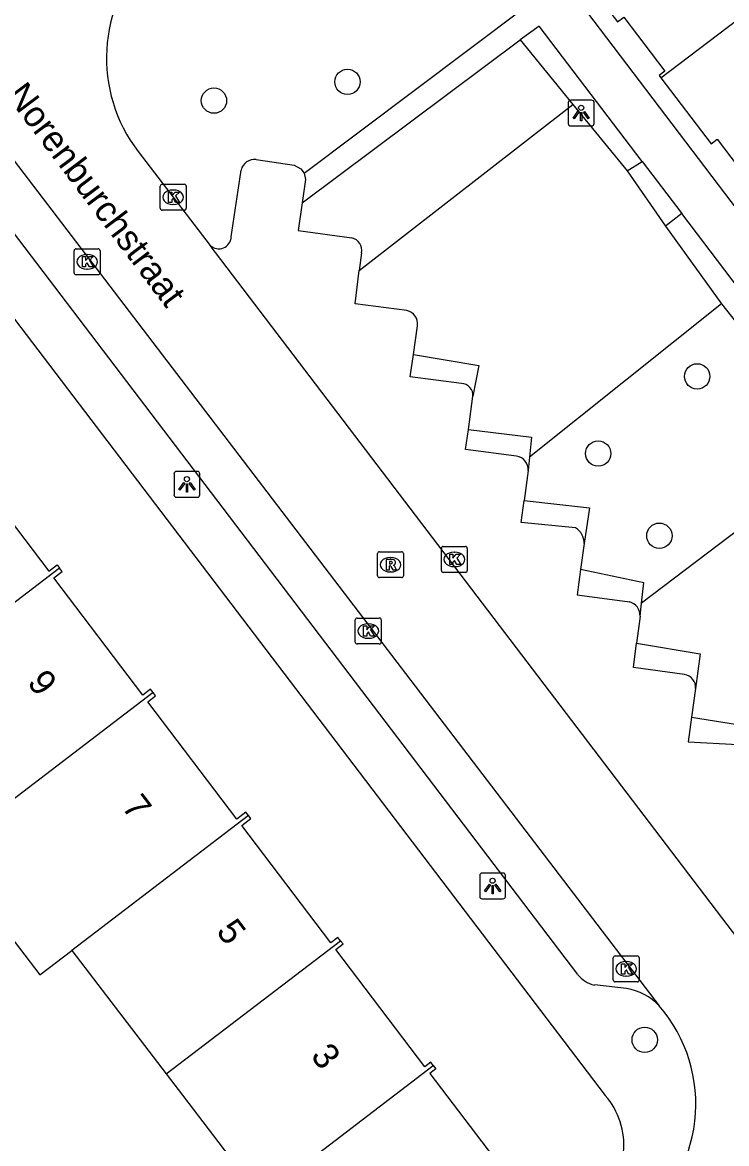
# Model space of a CAD drawing. Extents: x 160037 to 160839, y 385326 to 386441.
# Drawn here: x 160524.33 to 160551.5, y 385517.96 to 385561.22 of the extents above; entities that cross this region are included whole.
import ezdxf

# ---------------------------------------------------------------- set-up
doc = ezdxf.new("R2010")
doc.units = 0
for name, color, linetype in [('IMGEO_Boom', 7, 'Continuous'), ('IMGEO_Groenvoorziening', 7, 'Continuous'), ('IMGEO_Haag', 7, 'Continuous'), ('IMGEO_Kolk', 7, 'Continuous'), ('IMGEO_Lichtpunt', 7, 'Continuous'), ('IMGEO_Openbare_ruimte_label', 7, 'Continuous'), ('IMGEO_Pand', 7, 'Continuous'), ('IMGEO_Pand_nummerreeks', 7, 'Continuous'), ('IMGEO_Parkeervlak_open', 7, 'Continuous'), ('IMGEO_Rijbaan_lokaal_open', 7, 'Continuous'), ('IMGEO_Rioolput', 7, 'Continuous'), ('IMGEO_Voetpad_open', 7, 'Continuous')]:
    doc.layers.add(name, color=color, linetype=linetype)

msp = doc.modelspace()

# ---------------------------------------------------------------- linework, layer by layer
at = {"layer": 'IMGEO_Boom'}
for centre in [(160536.87, 385558.924), (160531.72, 385558.2), (160550.362, 385547.56), (160546.544, 385544.582), (160548.903, 385541.411), (160548.337, 385521.96)]:
    msp.add_circle(centre, 0.489, dxfattribs=at)
at = {"layer": 'IMGEO_Groenvoorziening'}
for points in [[(160537.325, 385551.641), (160545.561, 385558.057)], [(160547.662, 385555.485), (160549.141, 385553.351)], [(160551.305, 385550.353), (160543.893, 385544.439)], [(160555.857, 385544.599), (160548.214, 385538.81)]]:
    msp.add_lwpolyline(points, dxfattribs=at)
at = {"layer": 'IMGEO_Haag'}
for points in [[(160543.539, 385560.544), (160545.561, 385558.057)], [(160545.561, 385558.057), (160547.662, 385555.485)], [(160547.662, 385555.485), (160548.242, 385555.847)], [(160549.765, 385553.842), (160549.141, 385553.351)], [(160549.141, 385553.351), (160551.305, 385550.353)], [(160551.305, 385550.353), (160555.857, 385544.599)], [(160539.413, 385548.406), (160541.937, 385547.981), (160541.71, 385546.793)], [(160541.535, 385545.516), (160543.97, 385545.221), (160543.893, 385544.439)], [(160543.893, 385544.439), (160543.843, 385543.929)], [(160543.682, 385542.767), (160546.207, 385542.491), (160546.003, 385541.112)], [(160548.214, 385538.81), (160548.3, 385539.596), (160545.862, 385540.102)], [(160548.159, 385538.302), (160548.214, 385538.81)], [(160548.023, 385537.268), (160550.474, 385536.853), (160550.302, 385535.511)], [(160550.149, 385534.413), (160552.566, 385534.02), (160552.413, 385532.697)]]:
    msp.add_lwpolyline(points, dxfattribs=at)
at = {"layer": 'IMGEO_Kolk'}
for p, q in [((160529.648, 385554.046), (160529.648, 385554.898)), ((160529.723, 385554.972), (160530.575, 385554.972)), ((160530.649, 385554.898), (160530.649, 385554.046)), ((160530.136, 385554.752), (160530.161, 385554.752)), ((160530.159, 385554.192), (160530.134, 385554.192)), ((160530.575, 385553.972), (160529.723, 385553.972)), ((160526.325, 385551.557), (160526.325, 385552.409)), ((160526.4, 385552.483), (160527.252, 385552.483)), ((160526.813, 385552.263), (160526.838, 385552.263)), ((160527.326, 385552.409), (160527.326, 385551.557)), ((160527.252, 385551.483), (160526.4, 385551.483)), ((160526.836, 385551.703), (160526.811, 385551.703)), ((160540.493, 385540.072), (160540.493, 385540.924)), ((160540.568, 385540.998), (160541.42, 385540.998)), ((160540.981, 385540.778), (160541.006, 385540.778)), ((160541.494, 385540.924), (160541.494, 385540.072)), ((160541.004, 385540.218), (160540.979, 385540.218)), ((160541.42, 385539.998), (160540.568, 385539.998)), ((160537.172, 385537.308), (160537.172, 385538.16)), ((160537.247, 385538.234), (160538.099, 385538.234)), ((160537.66, 385538.014), (160537.685, 385538.014)), ((160538.173, 385538.16), (160538.173, 385537.308)), ((160538.099, 385537.234), (160537.247, 385537.234)), ((160537.683, 385537.454), (160537.658, 385537.454)), ((160547.125, 385524.271), (160547.125, 385525.123)), ((160547.2, 385525.197), (160548.052, 385525.197)), ((160548.126, 385525.123), (160548.126, 385524.271)), ((160547.613, 385524.977), (160547.638, 385524.977)), ((160548.052, 385524.197), (160547.2, 385524.197)), ((160547.636, 385524.417), (160547.611, 385524.417))]:
    msp.add_line(p, q, dxfattribs=at)
for points in [[(160529.648, 385554.046), (160529.648, 385554.898)], [(160529.723, 385554.972), (160530.575, 385554.972)], [(160530.649, 385554.898), (160530.649, 385554.046)], [(160529.969, 385554.672), (160530.092, 385554.672), (160530.092, 385554.521), (160530.222, 385554.672), (160530.386, 385554.672), (160530.24, 385554.521), (160530.393, 385554.272), (160530.241, 385554.272), (160530.156, 385554.436), (160530.092, 385554.369), (160530.092, 385554.272), (160529.969, 385554.272), (160529.969, 385554.672)], [(160530.575, 385553.972), (160529.723, 385553.972)], [(160526.325, 385551.557), (160526.325, 385552.409)], [(160526.4, 385552.483), (160527.252, 385552.483)], [(160527.326, 385552.409), (160527.326, 385551.557)], [(160526.646, 385552.183), (160526.769, 385552.183), (160526.769, 385552.032), (160526.899, 385552.183), (160527.063, 385552.183), (160526.917, 385552.032), (160527.07, 385551.783), (160526.918, 385551.783), (160526.833, 385551.947), (160526.769, 385551.88), (160526.769, 385551.783), (160526.646, 385551.783), (160526.646, 385552.183)], [(160527.252, 385551.483), (160526.4, 385551.483)], [(160540.493, 385540.072), (160540.493, 385540.924)], [(160540.568, 385540.998), (160541.42, 385540.998)], [(160540.814, 385540.698), (160540.937, 385540.698), (160540.937, 385540.547), (160541.067, 385540.698), (160541.231, 385540.698), (160541.085, 385540.547), (160541.238, 385540.298), (160541.086, 385540.298), (160541.001, 385540.462), (160540.937, 385540.395), (160540.937, 385540.298), (160540.814, 385540.298), (160540.814, 385540.698)], [(160541.494, 385540.924), (160541.494, 385540.072)], [(160541.42, 385539.998), (160540.568, 385539.998)], [(160537.172, 385537.308), (160537.172, 385538.16)], [(160537.247, 385538.234), (160538.099, 385538.234)], [(160538.173, 385538.16), (160538.173, 385537.308)], [(160537.493, 385537.934), (160537.616, 385537.934), (160537.616, 385537.783), (160537.746, 385537.934), (160537.91, 385537.934), (160537.764, 385537.783), (160537.917, 385537.534), (160537.765, 385537.534), (160537.68, 385537.698), (160537.616, 385537.631), (160537.616, 385537.534), (160537.493, 385537.534), (160537.493, 385537.934)], [(160538.099, 385537.234), (160537.247, 385537.234)], [(160547.125, 385524.271), (160547.125, 385525.123)], [(160547.2, 385525.197), (160548.052, 385525.197)], [(160548.126, 385525.123), (160548.126, 385524.271)], [(160547.446, 385524.897), (160547.569, 385524.897), (160547.569, 385524.746), (160547.699, 385524.897), (160547.863, 385524.897), (160547.717, 385524.746), (160547.87, 385524.497), (160547.718, 385524.497), (160547.633, 385524.661), (160547.569, 385524.594), (160547.569, 385524.497), (160547.446, 385524.497), (160547.446, 385524.897)], [(160548.052, 385524.197), (160547.2, 385524.197)]]:
    msp.add_lwpolyline(points, dxfattribs=at)
for centre, start, end in [((160529.725, 385554.896), 91.552, 178.448), ((160529.725, 385554.896), 91.552, 178.448), ((160530.573, 385554.896), 1.552, 88.448), ((160530.573, 385554.896), 1.552, 88.448), ((160529.725, 385554.048), 181.552, 268.448), ((160529.725, 385554.048), 181.552, 268.448), ((160530.573, 385554.048), 271.552, 358.448), ((160530.573, 385554.048), 271.552, 358.448), ((160526.402, 385552.407), 91.552, 178.448), ((160526.402, 385552.407), 91.552, 178.448), ((160527.25, 385552.407), 1.552, 88.448), ((160527.25, 385552.407), 1.552, 88.448), ((160526.402, 385551.559), 181.552, 268.448), ((160526.402, 385551.559), 181.552, 268.448), ((160527.25, 385551.559), 271.552, 358.448), ((160527.25, 385551.559), 271.552, 358.448), ((160540.57, 385540.922), 91.552, 178.448), ((160540.57, 385540.922), 91.552, 178.448), ((160541.418, 385540.922), 1.552, 88.448), ((160541.418, 385540.922), 1.552, 88.448), ((160540.57, 385540.074), 181.552, 268.448), ((160540.57, 385540.074), 181.552, 268.448), ((160541.418, 385540.074), 271.552, 358.448), ((160541.418, 385540.074), 271.552, 358.448), ((160537.249, 385538.158), 91.552, 178.448), ((160537.249, 385538.158), 91.552, 178.448), ((160538.097, 385538.158), 1.552, 88.448), ((160538.097, 385538.158), 1.552, 88.448), ((160537.249, 385537.31), 181.552, 268.448), ((160537.249, 385537.31), 181.552, 268.448), ((160538.097, 385537.31), 271.552, 358.448), ((160538.097, 385537.31), 271.552, 358.448), ((160547.202, 385525.121), 91.552, 178.448), ((160547.202, 385525.121), 91.552, 178.448), ((160548.05, 385525.121), 1.552, 88.448), ((160548.05, 385525.121), 1.552, 88.448), ((160547.202, 385524.273), 181.552, 268.448), ((160547.202, 385524.273), 181.552, 268.448), ((160548.05, 385524.273), 271.552, 358.448), ((160548.05, 385524.273), 271.552, 358.448)]:
    msp.add_arc(centre, 0.0765, start, end, dxfattribs=at)
for centre, major_axis, ratio, start_param, end_param in [((160530.135, 385554.472), (-0.387, 0.002), 0.722429, 4.712389, 7.853982), ((160530.16, 385554.472), (-0.39, 0.002), 0.717154, 1.570796, 4.712389), ((160526.812, 385551.983), (-0.387, 0.002), 0.722429, 4.712389, 7.853982), ((160526.837, 385551.983), (-0.39, 0.002), 0.717154, 1.570796, 4.712389), ((160540.98, 385540.498), (-0.387, 0.002), 0.722429, 4.712389, 7.853982), ((160541.005, 385540.498), (-0.39, 0.002), 0.717154, 1.570796, 4.712389), ((160537.659, 385537.734), (-0.387, 0.002), 0.722429, 4.712389, 7.853982), ((160537.684, 385537.734), (-0.39, 0.002), 0.717154, 1.570796, 4.712389), ((160547.612, 385524.697), (-0.387, 0.002), 0.722429, 4.712389, 7.853982), ((160547.637, 385524.697), (-0.39, 0.002), 0.717154, 1.570796, 4.712389)]:
    msp.add_ellipse(centre, major_axis=major_axis, ratio=ratio, start_param=start_param, end_param=end_param, dxfattribs=at)
at = {"layer": 'IMGEO_Lichtpunt'}
for p, q in [((160545.389, 385558.124), (160545.389, 385557.317)), ((160545.389, 385558.124), (160545.389, 385557.317)), ((160546.291, 385558.219), (160545.483, 385558.219)), ((160546.291, 385558.219), (160545.483, 385558.219)), ((160546.385, 385557.317), (160546.385, 385558.124)), ((160546.385, 385557.317), (160546.385, 385558.124)), ((160545.483, 385557.223), (160546.291, 385557.223)), ((160545.483, 385557.223), (160546.291, 385557.223)), ((160530.178, 385543.797), (160530.178, 385542.99)), ((160530.178, 385543.797), (160530.178, 385542.99)), ((160531.08, 385543.892), (160530.272, 385543.892)), ((160531.08, 385543.892), (160530.272, 385543.892)), ((160531.174, 385542.99), (160531.174, 385543.797)), ((160531.174, 385542.99), (160531.174, 385543.797)), ((160530.272, 385542.896), (160531.08, 385542.896)), ((160530.272, 385542.896), (160531.08, 385542.896)), ((160541.971, 385528.302), (160541.971, 385527.495)), ((160541.971, 385528.302), (160541.971, 385527.495)), ((160542.873, 385528.397), (160542.065, 385528.397)), ((160542.873, 385528.397), (160542.065, 385528.397)), ((160542.967, 385527.495), (160542.967, 385528.302)), ((160542.967, 385527.495), (160542.967, 385528.302)), ((160542.065, 385527.401), (160542.873, 385527.401)), ((160542.065, 385527.401), (160542.873, 385527.401))]:
    msp.add_line(p, q, dxfattribs=at)
for points in [[(160545.763, 385557.788), (160545.802, 385557.76), (160545.614, 385557.498), (160545.576, 385557.525), (160545.763, 385557.788)], [(160545.865, 385557.74), (160545.912, 385557.74), (160545.912, 385557.418), (160545.865, 385557.418), (160545.865, 385557.74)], [(160545.975, 385557.76), (160546.013, 385557.787), (160546.2, 385557.525), (160546.161, 385557.497), (160545.975, 385557.76)], [(160530.552, 385543.461), (160530.591, 385543.433), (160530.403, 385543.171), (160530.365, 385543.198), (160530.552, 385543.461)], [(160530.654, 385543.413), (160530.701, 385543.413), (160530.701, 385543.091), (160530.654, 385543.091), (160530.654, 385543.413)], [(160530.764, 385543.433), (160530.802, 385543.46), (160530.989, 385543.198), (160530.95, 385543.17), (160530.764, 385543.433)], [(160542.345, 385527.966), (160542.384, 385527.938), (160542.196, 385527.676), (160542.158, 385527.703), (160542.345, 385527.966)], [(160542.447, 385527.918), (160542.494, 385527.918), (160542.494, 385527.596), (160542.447, 385527.596), (160542.447, 385527.918)], [(160542.557, 385527.938), (160542.595, 385527.965), (160542.782, 385527.703), (160542.743, 385527.675), (160542.557, 385527.938)]]:
    msp.add_lwpolyline(points, dxfattribs=at)
for centre in [(160545.888, 385557.922), (160530.677, 385543.595), (160542.47, 385528.1)]:
    msp.add_circle(centre, 0.0994, dxfattribs=at)
for centre, start, end in [((160545.483, 385558.124), 90, 180), ((160545.483, 385558.124), 90, 180), ((160546.291, 385558.124), 0, 90), ((160546.291, 385558.124), 0, 90), ((160545.483, 385557.317), 180, 270), ((160545.483, 385557.317), 180, 270), ((160546.291, 385557.317), 270, 0), ((160546.291, 385557.317), 270, 360), ((160530.272, 385543.797), 90, 180), ((160530.272, 385543.797), 90, 180), ((160531.08, 385543.797), 0, 90), ((160531.08, 385543.797), 0, 90), ((160530.272, 385542.99), 180, 270), ((160530.272, 385542.99), 180, 270), ((160531.08, 385542.99), 270, 0), ((160531.08, 385542.99), 270, 360), ((160542.065, 385528.302), 90, 180), ((160542.065, 385528.302), 90, 180), ((160542.873, 385528.302), 0, 90), ((160542.873, 385528.302), 0, 90), ((160542.065, 385527.495), 180, 270), ((160542.065, 385527.495), 180, 270), ((160542.873, 385527.495), 270, 0), ((160542.873, 385527.495), 270, 360)]:
    msp.add_arc(centre, 0.0946, start, end, dxfattribs=at)
at = {"layer": 'IMGEO_Pand'}
for points in [[(160545.246, 385563.914), (160547.286, 385561.241), (160547.529, 385561.425), (160549.119, 385559.341), (160548.892, 385559.168), (160548.961, 385559.077)], [(160548.961, 385559.077), (160554.871, 385563.583)], [(160548.961, 385559.077), (160550.904, 385556.53), (160551.135, 385556.707), (160552.718, 385554.632), (160552.504, 385554.469), (160552.618, 385554.319)], [(160522.123, 385544.928), (160522.22, 385544.801), (160521.909, 385544.563), (160525.343, 385540.038), (160525.666, 385540.285), (160525.763, 385540.158)], [(160525.763, 385540.158), (160518.946, 385534.949)], [(160529.37, 385535.362), (160529.273, 385535.489), (160528.971, 385535.259), (160525.537, 385539.783), (160525.86, 385540.031), (160525.763, 385540.158)], [(160529.37, 385535.362), (160522.589, 385530.179)], [(160533.049, 385530.622), (160532.952, 385530.749), (160532.598, 385530.479), (160529.165, 385535.003), (160529.467, 385535.235), (160529.37, 385535.362)], [(160533.049, 385530.622), (160526.231, 385525.412)], [(160536.601, 385525.785), (160536.504, 385525.912), (160536.226, 385525.7), (160532.792, 385530.224), (160533.146, 385530.495), (160533.049, 385530.622)], [(160522.589, 385530.179), (160521.355, 385529.236), (160524.997, 385524.469), (160526.231, 385525.412)], [(160529.874, 385520.644), (160536.601, 385525.785)], [(160540.177, 385520.967), (160540.08, 385521.094), (160539.854, 385520.921), (160536.42, 385525.445), (160536.698, 385525.658), (160536.601, 385525.785)], [(160526.231, 385525.412), (160529.874, 385520.644)], [(160533.87, 385516.148), (160540.177, 385520.967)], [(160540.177, 385520.967), (160540.275, 385520.84), (160540.047, 385520.666), (160543.398, 385516.251), (160543.675, 385516.463), (160543.948, 385516.105), (160538.643, 385512.052), (160538.094, 385511.633)], [(160529.874, 385520.644), (160530.503, 385519.82), (160533.515, 385515.876), (160533.87, 385516.148)]]:
    msp.add_lwpolyline(points, dxfattribs=at)
at = {"layer": 'IMGEO_Parkeervlak_open'}
for points in [[(160533.346, 385555.925), (160534.813, 385555.712), (160535.075, 385555.574), (160535.197, 385555.396)], [(160532.385, 385552.943), (160532.767, 385555.523)], [(160535.116, 385554.251), (160534.964, 385553.194), (160537.044, 385552.905)], [(160537.412, 385552.326), (160537.325, 385551.641)], [(160539.161, 385550.1), (160537.164, 385550.355), (160537.325, 385551.641)], [(160539.413, 385548.406), (160539.572, 385549.515)], [(160541.269, 385547.281), (160539.29, 385547.54), (160539.413, 385548.406)], [(160541.535, 385545.516), (160541.71, 385546.793)], [(160543.393, 385544.48), (160541.43, 385544.742), (160541.535, 385545.516)], [(160543.843, 385543.929), (160543.682, 385542.767)], [(160545.673, 385541.716), (160543.566, 385541.928), (160543.682, 385542.767)], [(160546.003, 385541.112), (160545.862, 385540.102)], [(160545.862, 385540.102), (160545.727, 385539.132), (160547.749, 385538.856)], [(160548.159, 385538.302), (160548.023, 385537.268)], [(160549.871, 385536.052), (160547.899, 385536.321), (160548.023, 385537.268)], [(160550.302, 385535.511), (160550.149, 385534.413)], [(160550.149, 385534.413), (160550.017, 385533.464), (160551.932, 385533.353)]]:
    msp.add_lwpolyline(points, dxfattribs=at)
for centre, radius, start, end in [((160533.28, 385555.403), 0.526, 82.7467, 166.7978), ((160531.907, 385552.963), 0.479, 226.4349, 357.6317), ((160536.917, 385552.418), 0.503, 349.445, 75.4333), ((160539.046, 385549.582), 0.53, 352.7132, 77.4678), ((160541.258, 385546.828), 0.454, 355.6235, 88.5841), ((160543.325, 385543.965), 0.519, 355.9819, 82.4949), ((160545.3, 385541.12), 0.703, 359.3556, 57.945), ((160547.62, 385538.332), 0.539, 356.8051, 76.2031), ((160549.814, 385535.564), 0.491, 353.7986, 83.2882)]:
    msp.add_arc(centre, radius, start, end, dxfattribs=at)
at = {"layer": 'IMGEO_Rijbaan_lokaal_open'}
for points in [[(160523.637, 385556.372), (160548.896, 385523.27)], [(160528.8, 385556.231), (160531.577, 385552.616)], [(160556.039, 385520.487), (160531.577, 385552.616)]]:
    msp.add_lwpolyline(points, dxfattribs=at)
for centre, radius, start, end in [((160529.705, 385561.051), 7.615, 131.409, 196.7806), ((160533.473, 385559.833), 5.9, 135.7213, 217.6223), ((160544.523, 385519.482), 5.786, 305.9094, 40.8969)]:
    msp.add_arc(centre, radius, start, end, dxfattribs=at)
at = {"layer": 'IMGEO_Rioolput'}
for p, q in [((160538.03, 385539.868), (160538.03, 385540.72)), ((160538.105, 385540.794), (160538.957, 385540.794)), ((160539.031, 385540.72), (160539.031, 385539.868)), ((160538.518, 385540.574), (160538.543, 385540.574)), ((160538.957, 385539.794), (160538.105, 385539.794)), ((160538.541, 385540.014), (160538.516, 385540.014))]:
    msp.add_line(p, q, dxfattribs=at)
for points in [[(160538.03, 385539.868), (160538.03, 385540.72)], [(160538.105, 385540.794), (160538.957, 385540.794)], [(160539.031, 385540.72), (160539.031, 385539.868)], [(160538.619, 385540.492), (160538.367, 385540.494), (160538.367, 385540.094)], [(160538.367, 385540.094), (160538.491, 385540.094), (160538.491, 385540.256), (160538.502, 385540.256)], [(160538.545, 385540.413), (160538.491, 385540.413), (160538.491, 385540.332)], [(160538.491, 385540.332), (160538.543, 385540.332)], [(160538.549, 385540.227), (160538.62, 385540.094), (160538.76, 385540.094), (160538.695, 385540.22)], [(160538.957, 385539.794), (160538.105, 385539.794)]]:
    msp.add_lwpolyline(points, dxfattribs=at)
for centre, radius, start, end in [((160538.107, 385540.718), 0.0765, 91.552, 178.448), ((160538.107, 385540.718), 0.0765, 91.552, 178.448), ((160538.955, 385540.718), 0.0765, 1.552, 88.448), ((160538.955, 385540.718), 0.0765, 1.552, 88.448), ((160538.501, 385540.203), 0.0533, 26.0293, 88.6989), ((160538.527, 385540.521), 0.19, 274.7715, 282.9687), ((160538.551, 385540.317), 0.0964, 77.0061, 93.1865), ((160538.565, 385540.374), 0.0378, 276.6634, 79.6772), ((160538.618, 385540.382), 0.109, 350.3612, 89.416), ((160538.616, 385540.382), 0.112, 277.5842, 350.9817), ((160538.6, 385540.167), 0.108, 29.5134, 73.7905), ((160538.107, 385539.87), 0.0765, 181.552, 268.448), ((160538.107, 385539.87), 0.0765, 181.552, 268.448), ((160538.955, 385539.87), 0.0765, 271.552, 358.448), ((160538.955, 385539.87), 0.0765, 271.552, 358.448)]:
    msp.add_arc(centre, radius, start, end, dxfattribs=at)
for centre, major_axis, ratio, start_param, end_param in [((160538.517, 385540.294), (-0.387, 0.002), 0.722429, 4.712389, 7.853982), ((160538.542, 385540.294), (-0.39, 0.002), 0.717154, 1.570796, 4.712389)]:
    msp.add_ellipse(centre, major_axis=major_axis, ratio=ratio, start_param=start_param, end_param=end_param, dxfattribs=at)
at = {"layer": 'IMGEO_Voetpad_open'}
for points in [[(160578.104, 385520.793), (160577.487, 385520.322), (160541.062, 385568.287)], [(160535.197, 385555.396), (160543.734, 385561.817), (160539.647, 385567.209)], [(160548.242, 385555.847), (160544.269, 385561.076), (160543.539, 385560.544)], [(160535.116, 385554.251), (160543.539, 385560.544)], [(160519.066, 385556.27), (160546.817, 385519.818)], [(160548.242, 385555.847), (160549.765, 385553.842)], [(160535.197, 385555.396), (160535.246, 385555.152), (160535.116, 385554.251)], [(160559.159, 385541.478), (160549.765, 385553.842)], [(160545.755, 385524.475), (160523.741, 385553.434)], [(160547.631, 385523.935), (160546.396, 385524.076)]]:
    msp.add_lwpolyline(points, dxfattribs=at)
for centre, radius, start, end in [((160546.627, 385525.161), 1.11, 218.2077, 257.9907), ((160547.349, 385521.863), 2.091, 42.2825, 82.2565), ((160544.57, 385517.884), 2.965, 309.2634, 40.7094)]:
    msp.add_arc(centre, radius, start, end, dxfattribs=at)

# ---------------------------------------------------------------- texts
at = {"layer": 'IMGEO_Openbare_ruimte_label'}
msp.add_text('van Norenburchstraat', height=1, rotation=306.9959, dxfattribs=at).set_placement((160522.155, 385560.43))
at = {"layer": 'IMGEO_Pand_nummerreeks'}
for s, p in [('9', (160524.484, 385535.744)), ('7', (160528.13, 385530.94)), ('5', (160531.776, 385526.137)), ('3', (160535.422, 385521.334))]:
    msp.add_text(s, height=1, rotation=307.2019, dxfattribs=at).set_placement(p)

doc.saveas('drawing.dxf')
